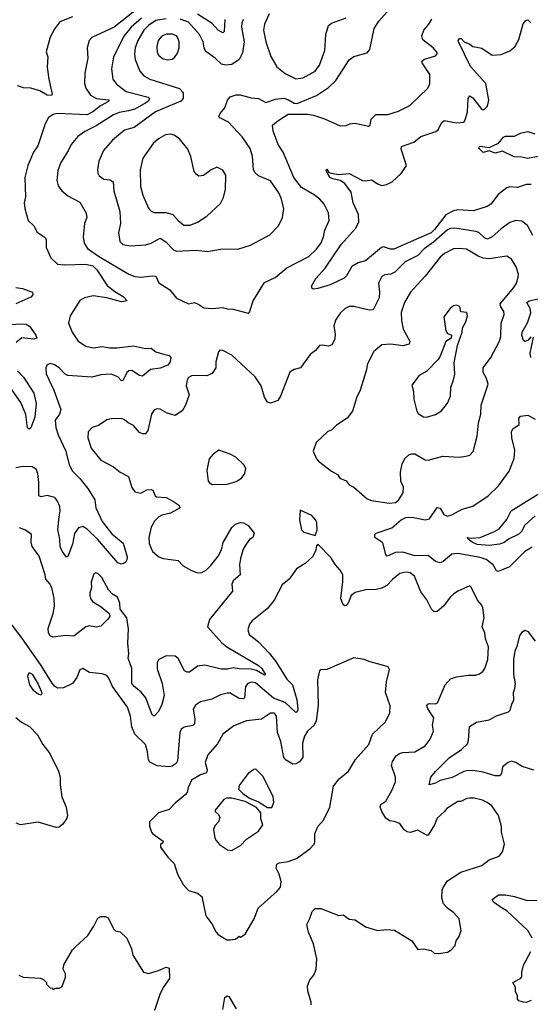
# Model space of a CAD drawing. Extents: x 2056909 to 2160450, y 827444 to 1016825.
# Tile 348 of 501: x 2095601 to 2099032, y 960230 to 966845. Entities that reach past the tile are written whole.
import ezdxf

# ---------------------------------------------------------------- set-up
doc = ezdxf.new("R2010")
doc.units = 0

msp = doc.modelspace()

# ---------------------------------------------------------------- linework, layer by layer
at = {"layer": '0CON10XD'}
for points in [[(2096865, 965288.1), (2096885, 965291.9), (2096965, 965305.6), (2097067.3, 965302.7), (2097150.7, 965329.3), (2097280.3, 965399.7), (2097339.8, 965460.2), (2097365.5, 965514.5), (2097375.4, 965575.4), (2097358.5, 965645), (2097340.9, 965680.9), (2097285, 965762), (2097205, 965795.7), (2097182.5, 965815), (2097172.2, 965835), (2097165, 965927.5), (2097148.8, 965978.8), (2097095, 966057.5), (2097004.3, 966155), (2096946, 966185), (2096939.2, 966195), (2096947.1, 966215), (2096978.6, 966251.4), (2096997, 966303), (2097015, 966326.2), (2097055, 966339.2), (2097081.2, 966338.8), (2097155, 966319.6), (2097204.6, 966314.6), (2097255, 966288.9), (2097318.5, 966311.5), (2097375, 966316.6), (2097406.6, 966306.6), (2097445, 966284.7), (2097465, 966281.6), (2097594.8, 966335.2), (2097675, 966388.5), (2097724.4, 966435), (2097815, 966574), (2097845, 966598), (2097935, 966622.9), (2097954.2, 966645), (2097982.5, 966785), (2098012.9, 966835), (2098158.9, 967001.1)], [(2096375, 966903.5), (2096235, 966794.7), (2096085, 966724.2), (2096067.5, 966705), (2096052.9, 966655), (2096058.1, 966585), (2096037.5, 966485), (2096036.7, 966415), (2096043.9, 966383.9), (2096076.7, 966336.7), (2096116, 966316), (2096196.6, 966306.6), (2096201.2, 966305), (2096198, 966295), (2096143.5, 966266.5), (2096092.3, 966225), (2096055, 966204.4), (2095855, 966213.9), (2095825, 966207.8), (2095795, 966187.1), (2095770.6, 966145), (2095722.8, 965997.2), (2095692.2, 965955), (2095654.5, 965865.5), (2095634.3, 965785), (2095639.2, 965655), (2095630.8, 965615), (2095634, 965575), (2095658, 965495), (2095695, 965460), (2095717.3, 965417.3), (2095770.8, 965380.8), (2095779.2, 965365), (2095779.4, 965315), (2095810.8, 965245), (2095855, 965201.9), (2095902.2, 965197.8), (2096045, 965201.5), (2096091.2, 965191.2), (2096119.4, 965165), (2096189.3, 965059.3), (2096239.2, 965019.2), (2096296, 964985), (2096322.5, 964955), (2096285, 964950), (2096185, 964976.2), (2096095, 964990.4), (2096035, 964975.5), (2096005, 964956.9), (2095940, 964855), (2095928, 964805), (2095954, 964745), (2095994.2, 964685), (2096045, 964650.6), (2096095, 964639.2), (2096155, 964649.1), (2096205, 964639.2), (2096255, 964639.6), (2096365, 964653.5), (2096445, 964635.7), (2096485, 964636.9), (2096515, 964614.2), (2096559.5, 964599.5), (2096605, 964587.5), (2096616.7, 964575), (2096612.5, 964545), (2096595, 964523.3), (2096545, 964503.8), (2096478.8, 964495), (2096425, 964450), (2096405, 964454), (2096355, 964486.9), (2096335, 964485.7), (2096321.4, 964475), (2096295, 964422.5), (2096285, 964417.5), (2096259.2, 964445), (2096215, 964462.4), (2096145, 964459.7), (2096085, 964442.9), (2095924.2, 964454.2), (2095905, 964462.7), (2095865, 964506.1), (2095835, 964525.4), (2095804.5, 964535.5), (2095784.2, 964525.8), (2095775.7, 964505), (2095779.4, 964465), (2095829.1, 964355), (2095876.7, 964225), (2095867.1, 964195), (2095840, 964155), (2095844.5, 964105), (2095859.5, 964055), (2095909.6, 963945), (2095933.1, 963853.1), (2095955, 963811.9), (2096005, 963762.7), (2096058.5, 963695), (2096105, 963619.2), (2096113.2, 963565), (2096155, 963473.8), (2096220.8, 963390.8), (2096296.6, 963326.6), (2096321.8, 963235), (2096320, 963215), (2096311.8, 963198.2), (2096285.5, 963185.5), (2096258.9, 963195), (2096122.9, 963355), (2096055, 963420.9), (2096025, 963439.5), (2095995, 963430.5), (2095968.1, 963391.9), (2095955, 963320), (2095925, 963237.5), (2095915, 963233.8), (2095885, 963273.1), (2095872.5, 963305), (2095870.3, 963355), (2095856.2, 963416.2), (2095865.9, 963505), (2095872.3, 963545), (2095869.2, 963575), (2095855, 963609.2), (2095835.6, 963635), (2095785, 963647.3), (2095745, 963638.5), (2095728.1, 963645), (2095730, 963735), (2095722.7, 963795), (2095712, 963825), (2095685, 963840.6), (2095623.6, 963843.6), (2095573.8, 963833.8)], [(2095956.3, 966863.7), (2095870.7, 966829.3), (2095836.2, 966785), (2095805, 966726.2), (2095778.3, 966628.3), (2095789.2, 966595), (2095785.6, 966525), (2095795.4, 966445), (2095818.6, 966345), (2095814.3, 966335.7), (2095785, 966336.8), (2095735, 966366.7), (2095675, 966384), (2095626.2, 966386.2), (2095585, 966400)], [(2096418.9, 966855), (2096350.7, 966795), (2096301.9, 966735), (2096231.3, 966595), (2096217.9, 966515), (2096226.7, 966445), (2096250.9, 966410.9), (2096315, 966361.6), (2096464, 966325), (2096472.7, 966315), (2096465, 966297.3), (2096447.3, 966285), (2096375, 966244.3), (2096332.2, 966232.2), (2096268, 966222), (2096231.1, 966205), (2096115, 966132.2), (2096037.7, 966092.3), (2095991.1, 966058.9), (2095945.7, 966005), (2095926.6, 965963.4), (2095876.5, 965885), (2095857.8, 965832.2), (2095849.5, 965765), (2095859.4, 965729.4), (2095884.7, 965694.7), (2095925, 965661.9), (2096005, 965618.6), (2096048, 965545), (2096051.2, 965515), (2096035.8, 965475), (2096027.8, 965385), (2096033.3, 965343.3), (2096056.9, 965306.9), (2096129.6, 965255), (2096333.9, 965133.9), (2096375, 965119.5), (2096415, 965115.5), (2096493.1, 965123.1), (2096515, 965121.2), (2096536.2, 965076.2), (2096610.2, 965030.2), (2096653.6, 964973.6), (2096735, 964936), (2096775, 964944), (2096805, 964932), (2096838.1, 964908.1), (2096894.4, 964904.4), (2096965, 964910), (2096995, 964901.1), (2097035, 964900.6), (2097135, 964873.3)], [(2096585, 966850.7), (2096515, 966840.2), (2096465, 966806.2), (2096433.7, 966775), (2096395.3, 966705), (2096377.2, 966655), (2096371.2, 966615), (2096376.4, 966576.4), (2096408.1, 966498.1), (2096435, 966466.9), (2096474.7, 966444.7), (2096675, 966383.1), (2096698.8, 966355), (2096700, 966315), (2096682.8, 966297.2), (2096513.3, 966225), (2096369.1, 966120.9), (2096305, 966101.9), (2096224.4, 966035), (2096164.5, 965965), (2096132.2, 965895), (2096123.5, 965835), (2096125, 965812.5), (2096134, 965795), (2096165, 965774.2), (2096208.9, 965768.9), (2096228.6, 965755), (2096232.1, 965695), (2096272.5, 965555), (2096277.1, 965475), (2096264.2, 965415), (2096274, 965355), (2096293.3, 965335), (2096345, 965324.5), (2096445, 965332.7), (2096485, 965342.7), (2096545, 965377.3), (2096582.6, 965352.6), (2096635, 965298.9), (2096655, 965290), (2096785, 965296.7), (2096865, 965288.1)], [(2097103.8, 966845), (2097092.3, 966825), (2097092, 966795), (2097108.9, 966695), (2097098.6, 966621.4), (2097075, 966577.5), (2097025, 966544.2), (2096985, 966538), (2096956.8, 966546.8), (2096915, 966585.6), (2096850.6, 966630.6), (2096839.1, 966655), (2096833.2, 966695), (2096808.4, 966745), (2096735, 966828.4), (2096678, 966848)], [(2096978, 966845), (2096974.4, 966765.6), (2096965, 966757.1), (2096935, 966773.2), (2096895, 966819.2), (2096795, 966882.1)], [(2097135, 964873.3), (2097145, 964880), (2097169.5, 964955), (2097245, 965079.4), (2097316.7, 965113.3), (2097395, 965177.9), (2097543.8, 965253.8), (2097595, 965302.2), (2097626.4, 965345), (2097642.1, 965385), (2097650.5, 965429.5), (2097679.2, 965495), (2097675, 965547.5), (2097647.5, 965605), (2097618.3, 965638.3), (2097578.9, 965668.9), (2097495, 965717.1), (2097443.4, 965785), (2097370, 965955), (2097337.1, 966007.1), (2097303.1, 966095), (2097299.4, 966135), (2097335.9, 966164.1), (2097405, 966209.5), (2097535, 966210.4), (2097573.8, 966203.8), (2097648.3, 966178.3), (2097755, 966131.2), (2097795, 966133.3), (2097820, 966145), (2097855, 966149.2), (2097945, 966130), (2097956.2, 966135), (2097962.7, 966177.3), (2097993.2, 966206.8), (2098075, 966208.1), (2098145, 966229.4), (2098221.7, 966268.3), (2098344, 966385), (2098356.9, 966413.1), (2098356.1, 966476.1), (2098304, 966555), (2098303.8, 966565), (2098321.2, 966578.8), (2098395, 966601.2), (2098406.7, 966615), (2098406.7, 966625), (2098379.2, 966655), (2098309.5, 966709.5), (2098302.1, 966735), (2098317.3, 966775), (2098350.5, 966815), (2098369.2, 966849.2)], [(2097276.2, 966883.8), (2097244.7, 966815.3), (2097238.7, 966775), (2097253.8, 966695), (2097288.3, 966598.3), (2097328.9, 966528.9), (2097385, 966482.5), (2097455, 966447.1)], [(2097455, 966447.1), (2097505, 966453.1), (2097585, 966499.1), (2097615, 966539.2), (2097651.9, 966638.1), (2097658.4, 966745), (2097676.1, 966805), (2097695, 966822.3), (2097795, 966857.1)], [(2097755, 965764.4), (2097705, 965774.5), (2097684.4, 965785), (2097662.5, 965825), (2097660, 965835), (2097665, 965840), (2097678.3, 965818.3), (2097692.7, 965812.7), (2097745, 965804.2), (2097815, 965810.9), (2097905, 965764.6), (2097925, 965760.9), (2097967.8, 965767.8), (2098005, 965742), (2098035, 965731.4), (2098065, 965737.5), (2098103.3, 965755), (2098165, 965811.2), (2098198.8, 965865), (2098162.9, 965975), (2098167.1, 965992.9), (2098249.3, 966020.7), (2098295, 966058.9), (2098397.4, 966092.6), (2098412.5, 966105), (2098435, 966152), (2098452.1, 966167.9), (2098535, 966152.5), (2098585, 966155.8), (2098595, 966171.2), (2098609.6, 966225), (2098614.1, 966315.9), (2098625, 966332), (2098645, 966320), (2098705, 966242), (2098715, 966238.8), (2098725, 966243.8), (2098745, 966263.8), (2098752.2, 966305), (2098733.5, 966415), (2098629.7, 966529.7), (2098550, 966695), (2098547.1, 966705), (2098555, 966718), (2098567.6, 966717.6), (2098586.7, 966695), (2098625, 966681.2), (2098645, 966663.8), (2098705, 966654), (2098775, 966607.1), (2098835, 966610.8), (2098895, 966634.3), (2098927.6, 966662.4), (2098955, 966711.2), (2098983.7, 966816.3), (2099000.7, 966839.3), (2099015, 966842.9), (2099032.9, 966825)], [(2096595, 966574.5), (2096625, 966580), (2096639.8, 966590.2), (2096660.8, 966619.2), (2096672.3, 966655), (2096671.5, 966695), (2096663.4, 966723.4), (2096654.2, 966735), (2096625, 966746.9), (2096585, 966747.2), (2096555, 966734.6), (2096532.1, 966705), (2096521.5, 966665), (2096524.4, 966625), (2096535.7, 966605), (2096565, 966581.1), (2096595, 966574.5)], [(2096745, 965464.5), (2096795, 965483.6), (2096857.5, 965525), (2096950.9, 965609.1), (2096970.3, 965649.7), (2096983.3, 965705), (2096985, 965800), (2096965, 965833.8), (2096925, 965853.8), (2096886.7, 965835), (2096835, 965797.5), (2096805, 965794), (2096785.7, 965805.7), (2096773.6, 965823.6), (2096750.6, 965925), (2096730, 965975), (2096673.8, 966043.8), (2096638, 966068), (2096614.5, 966074.5), (2096579.8, 966070.2), (2096534.2, 966045), (2096496.7, 966013.3), (2096426.9, 965915), (2096410, 965835), (2096412.5, 965725), (2096427.3, 965665), (2096465, 965578.8), (2096485, 965558.6), (2096505, 965549.4), (2096585, 965548.9), (2096628.8, 965535), (2096664.6, 965494.6), (2096703.8, 965465), (2096745, 965464.5)], [(2099085, 965924.7), (2099015, 965911.9), (2098975, 965921.9), (2098923.8, 965923.8), (2098845, 965962), (2098795, 965948.8), (2098755, 965962.5), (2098715, 965951.2), (2098684.4, 965984.4), (2098695, 965995.6), (2098755, 965986.2), (2098817.5, 966015), (2098851.2, 966055), (2098865, 966062), (2098925, 966062), (2098965, 966082), (2099015, 966093.8), (2099061.7, 966078.3)], [(2099037.9, 965737.9), (2099003.6, 965736.4), (2098945, 965718.1), (2098895, 965720.8), (2098875, 965714), (2098815, 965669.2), (2098765.8, 965604.2), (2098741.1, 965588.9), (2098649.6, 965560.4), (2098545, 965567.5), (2098515, 965560.9), (2098465, 965532.6), (2098388.8, 965435), (2098365, 965413.1), (2098283, 965377), (2098115, 965303.9), (2098092.3, 965302.3), (2098045, 965318.2), (2098032, 965315), (2097925, 965224.4), (2097875, 965210.8), (2097833.3, 965186.7), (2097796.6, 965123.4), (2097781.2, 965108.8), (2097686.4, 965063.6), (2097605, 965038), (2097575, 965033.3), (2097565, 965037.5), (2097561.2, 965055), (2097590.8, 965105), (2097653.8, 965176.2), (2097761.8, 965335), (2097857.3, 965442.7), (2097878.6, 965485), (2097877.5, 965535), (2097842, 965615), (2097827.5, 965685), (2097785.7, 965745), (2097755, 965764.4)], [(2099049.6, 965395), (2099012, 965462), (2098975, 965490.5), (2098935, 965495.6), (2098895, 965482.1), (2098835, 965438.8), (2098775.2, 965384.8), (2098745, 965370), (2098725, 965378.2), (2098685, 965414.7), (2098665, 965422.4), (2098525, 965443.9), (2098495, 965441.8), (2098475, 965432), (2098380.6, 965349.4), (2098319.3, 965305), (2098275, 965261.1), (2098191.7, 965218.3), (2098121.9, 965148.1), (2098095, 965134.5), (2098055, 965129.4), (2098035, 965119.2), (2098011.5, 965075), (2098018.2, 965015), (2098015.3, 964975), (2097976.2, 964895), (2097947.8, 964892.2), (2097845, 964918), (2097815, 964917.3), (2097787.5, 964905), (2097755, 964874), (2097722.9, 964825), (2097711.9, 964785), (2097721.4, 964735), (2097717.9, 964697.9), (2097699.1, 964660.9), (2097675, 964651.5), (2097635, 964658.9), (2097615, 964655.7), (2097588.5, 964621.5), (2097552.5, 964595), (2097486.7, 964505), (2097445, 964494.4), (2097415, 964476.2), (2097352.5, 964315), (2097335, 964286.2), (2097325, 964281.2), (2097285, 964268.8), (2097266.7, 964275), (2097245, 964307.5), (2097222.9, 964385), (2097183.8, 964445), (2097025, 964590), (2096965, 964622), (2096945, 964623.8), (2096935.8, 964614.2), (2096918.1, 964545), (2096918.1, 964505), (2096893.1, 964466.9), (2096859.1, 964450.9), (2096793.5, 964453.5), (2096755, 964451.4), (2096735, 964440), (2096725.7, 964425), (2096720, 964385), (2096738.8, 964325), (2096715.5, 964255), (2096695, 964218.6), (2096644.3, 964185.7), (2096591.5, 964201.5), (2096545, 964228.1), (2096525, 964230), (2096505, 964222.9), (2096486.9, 964195), (2096462.5, 964085), (2096446.9, 964063.1), (2096425, 964062.2), (2096405, 964071.1), (2096365, 964119.2), (2096328.8, 964135), (2096305, 964156.9), (2096284.4, 964165.6), (2096216.4, 964163.6), (2096185, 964156.2), (2096131.2, 964118.8), (2096087.5, 964105), (2096060, 964075), (2096058, 964035), (2096081.4, 963965), (2096145.8, 963885.8), (2096230.9, 963840.9), (2096275, 963804.2), (2096332, 963775), (2096355, 963702.5), (2096375, 963673.3), (2096415, 963664.2), (2096455.8, 963685.8), (2096485, 963688.6), (2096495, 963683.1), (2096511.4, 963645), (2096519.8, 963639.8), (2096585, 963634.4), (2096635, 963608.6), (2096667.5, 963585), (2096678, 963565), (2096615, 963530), (2096555, 963515.5), (2096535.3, 963504.7), (2096505.6, 963475), (2096483.3, 963435), (2096467.8, 963365), (2096470.6, 963325), (2096492.8, 963272.8), (2096536.2, 963235), (2096564.5, 963224.5), (2096665, 963211.5), (2096698, 963175), (2096755, 963143.1), (2096795, 963128.1), (2096825, 963131.4), (2096855, 963148.6), (2096885, 963176.7), (2096935, 963241.4), (2096957.6, 963282.4), (2096968.9, 963331.1), (2097025, 963434), (2097050, 963455), (2097085, 963466), (2097105, 963464), (2097135.6, 963445.6), (2097176.7, 963395), (2097166.2, 963365), (2097145, 963351.2), (2097121.7, 963321.7)], [(2098083.9, 963596.1), (2098125, 963600.8), (2098145, 963616.2), (2098177.1, 963665), (2098180, 963705), (2098162.5, 963745), (2098158.6, 963805), (2098170.4, 963859.6), (2098191.5, 963898.5), (2098215, 963920.6), (2098235, 963928.5), (2098255, 963927.3), (2098325, 963887.8), (2098345, 963884.5), (2098445, 963911.4), (2098555, 963906.2), (2098598.3, 963911.7), (2098625, 963920), (2098647, 963943), (2098674.5, 964045.5), (2098683.8, 964135), (2098700, 964195), (2098701.1, 964255), (2098747.5, 964395), (2098737.5, 964435), (2098714.6, 964475), (2098713.9, 964505), (2098766.2, 964575), (2098824.7, 964685.3), (2098833.5, 964716.5), (2098835.2, 964805), (2098855.4, 964865), (2098854.6, 964884.6), (2098833.9, 964915), (2098829.3, 964935), (2098921.5, 965045), (2098939.4, 965075), (2098950.6, 965115), (2098951.9, 965135), (2098937.1, 965185), (2098905, 965236.2), (2098875, 965255.7), (2098755, 965238.9), (2098715, 965241.6), (2098680.8, 965255), (2098603.3, 965303.3), (2098555, 965308.2), (2098515, 965304.5), (2098455.9, 965274.1), (2098425, 965248.9), (2098325, 965120.6), (2098226.9, 965015), (2098185.6, 964945), (2098163, 964877), (2098165.5, 964824.5), (2098176.4, 964766.4), (2098221.2, 964685), (2098216.9, 964665), (2098175, 964654.1), (2098095.6, 964664.4), (2098035, 964659.2), (2097979.2, 964615), (2097936.8, 964533.2), (2097928.1, 964485), (2097889.4, 964355), (2097864.2, 964305), (2097836.2, 964215), (2097801.7, 964168.3), (2097729.5, 964120.5), (2097695, 964087.5), (2097671.7, 964078.3), (2097592.5, 964005), (2097573.3, 963945), (2097593.9, 963893.9), (2097608.3, 963878.3), (2097695, 963811.2), (2097735, 963790), (2097752.5, 963765), (2097795, 963746.2), (2097815, 963720), (2097845, 963703.8), (2097935, 963626), (2097965, 963613.3), (2098083.9, 963596.1)], [(2095574.5, 965044.5), (2095618.3, 965038.3), (2095686.2, 965015), (2095688.8, 964995), (2095675, 964981.2), (2095575, 964936)], [(2098335, 964173.3), (2098395, 964191.2), (2098435, 964216.7), (2098475, 964267.5), (2098495.6, 964314.4), (2098497.5, 964375), (2098514, 964415), (2098523.9, 964463.9), (2098520.5, 964539.5), (2098543.3, 964655), (2098573.3, 964745), (2098576.7, 964775), (2098597.5, 964815), (2098608.8, 964855), (2098605, 964877.5), (2098565, 964882.5), (2098558, 964918), (2098535, 964926.2), (2098515, 964922.5), (2098492.5, 964905), (2098451.7, 964848.3), (2098464.2, 964754.2), (2098475, 964736.7), (2098502.5, 964725), (2098498.8, 964705), (2098465, 964682.5), (2098426, 964584), (2098410.3, 964559.7), (2098335.8, 964484.2), (2098285, 964453.8), (2098235, 964390), (2098247.3, 964347.3), (2098248, 964295), (2098268.8, 964215), (2098278.3, 964198.3), (2098315, 964176.7), (2098335, 964173.3)], [(2099035, 964713.3), (2099018, 964692), (2098995, 964683.3), (2098985, 964690), (2098975.5, 964725), (2098975.9, 964745.9), (2099012.7, 964807.3), (2099034.7, 964875), (2099030.4, 964905), (2099008.6, 964945), (2099023.4, 964956.6), (2099125, 964977.1)], [(2095543.4, 964796.6), (2095605, 964802.2), (2095645, 964798.6), (2095666, 964785), (2095710, 964725), (2095716.7, 964705), (2095695, 964698.6), (2095615, 964706.7), (2095576.7, 964675)], [(2099034.2, 964575), (2099030.8, 964605), (2099052.5, 964712.5)], [(2095586.4, 964485), (2095625, 964442.2), (2095694.5, 964335), (2095711.3, 964265), (2095703.3, 964175), (2095675, 964103.3), (2095665, 964093.8), (2095653.3, 964103.3), (2095642.4, 964192.4), (2095607.7, 964272.3), (2095508.3, 964415)], [(2099045, 963300), (2098995, 963271.1), (2098891.9, 963168.1), (2098815, 963137.5), (2098805, 963141.4), (2098781.8, 963181.8), (2098735, 963218.5), (2098695, 963231.3), (2098545, 963259.1), (2098505, 963253.5), (2098446.3, 963203.7), (2098425, 963195.6), (2098395, 963204.5), (2098345, 963243.8), (2098255, 963243.7), (2098175, 963266.5), (2098125, 963265.4), (2098070.8, 963240.8), (2098060.8, 963250.8), (2098040.5, 963330.5), (2097986.7, 963365), (2097986.2, 963385), (2097995, 963393.8), (2098100.2, 963429.8), (2098163.8, 963485), (2098195, 963499.7), (2098235, 963502.8), (2098325, 963485.4), (2098355, 963491.4), (2098405, 963568), (2098425, 963562), (2098450.8, 963520.8), (2098475, 963508.9), (2098505, 963517.1), (2098573.6, 963556.4), (2098645, 963576.5), (2098749.4, 963645), (2098817.1, 963712.9), (2098889.2, 963810.8), (2098922.4, 963897.6), (2098927, 963953), (2098908.2, 964035), (2098906.4, 964075), (2098915, 964095.8), (2098956, 964125), (2098954.4, 964165.6), (2098965, 964182), (2099015, 964188.5), (2099065, 964160)], [(2096895, 963721.2), (2096995, 963724), (2097055, 963742), (2097090, 963765), (2097113.3, 963795), (2097119.3, 963829.3), (2097107.5, 963855), (2097052.5, 963905), (2097015, 963926.7), (2096938.3, 963951.7), (2096900, 963925), (2096873.3, 963895), (2096857.5, 963815), (2096867.5, 963745), (2096875, 963732.5), (2096895, 963721.2)], [(2099065, 963512.1), (2098995, 963448.9), (2098973.6, 963405), (2098955, 963387.9), (2098885.2, 963354.8), (2098855, 963332), (2098825, 963321.2), (2098755, 963310.9), (2098675, 963318.1), (2098640.8, 963335), (2098613.8, 963355), (2098610, 963365), (2098635, 963360.6), (2098695, 963366.7), (2098790, 963405), (2098823.3, 963425), (2098873.5, 963486.5), (2098904, 963545), (2099115, 963676)], [(2097585, 963380), (2097598.8, 963415), (2097598, 963465), (2097591.2, 963481.2), (2097564.1, 963514.1), (2097485, 963550), (2097480, 963485), (2097495, 963417.5), (2097510.5, 963400.5), (2097585, 963380)], [(2097121.7, 963321.7), (2097102.2, 963287.8), (2097083.3, 963225), (2097077.1, 963185), (2097082.5, 963115), (2097034.3, 963075), (2097027, 963053), (2097030, 963005), (2096876.9, 962815), (2096863.1, 962765), (2096958.8, 962658.8), (2096991.4, 962631.4), (2097205, 962506.8), (2097227.3, 962485), (2097253.3, 962445), (2097245, 962441.9), (2097192.8, 962472.8), (2097155, 962481.5), (2097075, 962483.6), (2097035, 962491.1), (2096997.9, 962482.1), (2096955, 962480.7), (2096845, 962508.5), (2096795, 962501.4), (2096741.7, 962461.7), (2096725, 962460), (2096709.1, 962469.1), (2096665, 962552.9), (2096645, 962569.1), (2096585, 962571.8), (2096535, 962547.1), (2096524.5, 962525), (2096523.8, 962483.8), (2096558.5, 962385), (2096571.5, 962305), (2096555, 962243.3), (2096532.6, 962197.4), (2096505, 962166.2), (2096490, 962175), (2096448.7, 962288.7), (2096417.6, 962327.6), (2096367.3, 962367.3), (2096354.6, 962385), (2096354.5, 962485.5), (2096329.6, 962555), (2096334.6, 962585), (2096328, 962655), (2096331.1, 962751.1), (2096320.6, 962825), (2096275.4, 962885), (2096274.4, 962925), (2096256.7, 962965), (2096225, 962985.4), (2096197.9, 963015), (2096153, 963097), (2096125, 963124.2), (2096112.5, 963127.5), (2096099.2, 963120.8), (2096080.6, 963065), (2096082.8, 963027.2), (2096071.1, 962995), (2096071.1, 962975), (2096075.7, 962955), (2096089.2, 962935), (2096148.9, 962898.9), (2096200.8, 962855), (2096205.6, 962835), (2096191.1, 962815), (2096145, 962771.1), (2096115, 962763.9), (2096067.9, 962772.1), (2096045.3, 962764.7), (2095965, 962701.9), (2095907.9, 962707.9), (2095825, 962696.9), (2095805, 962704.3), (2095793.2, 962725), (2095792.9, 962755), (2095825.4, 962855.4), (2095834.7, 962905), (2095832.9, 962955), (2095818.4, 963018.4), (2095805, 963052.5), (2095775.6, 963085), (2095772.5, 963115), (2095730.6, 963240.6), (2095684.4, 963305), (2095678.1, 963335), (2095680, 963385), (2095640, 963415), (2095599.3, 963430.7)], [(2097565, 960411.2), (2097577.5, 960425), (2097592.9, 960465), (2097596.7, 960535), (2097575.4, 960635), (2097542.2, 960715), (2097530.8, 960765), (2097551.2, 960805), (2097565, 960852.5), (2097585, 960873.3), (2097625, 960872.5), (2097745, 960825.8), (2097775, 960830), (2097815, 960802), (2097855, 960796.2), (2097925, 960750), (2097975, 960734.2), (2098005, 960726), (2098065, 960732), (2098118.1, 960728.1), (2098235, 960655.8), (2098275, 960598), (2098315, 960602), (2098365, 960591.2), (2098385, 960573.8), (2098415, 960571.2), (2098475, 960578.8), (2098497.7, 960592.3), (2098527.5, 960625), (2098533.3, 960655), (2098553.3, 960685), (2098566.4, 960726.4), (2098553.6, 960803.6), (2098518.8, 960845), (2098474.4, 960874.4), (2098448, 960905), (2098437.1, 960945), (2098440, 960995), (2098445.7, 961015), (2098475, 961059.4), (2098565, 961116.7), (2098705, 961161.4), (2098755, 961200), (2098822.5, 961225), (2098844, 961255), (2098858.6, 961305), (2098837.5, 961385), (2098839.2, 961425), (2098818.3, 961498.3), (2098772.1, 961562.1), (2098741.2, 961585), (2098710.6, 961600.6), (2098655, 961614.3), (2098625, 961614.3), (2098605, 961611.9), (2098565, 961592.5), (2098545, 961591.2), (2098470, 961545), (2098455, 961524), (2098405, 961480), (2098388, 961435), (2098345, 961366.7), (2098335, 961366.2), (2098275, 961400), (2098225, 961384), (2098205, 961387.5), (2098185, 961402), (2098155, 961444.2), (2098117.1, 961457.1), (2098085, 961463.1), (2098061.2, 961481.2), (2098034.3, 961524.3), (2098023.6, 961556.4), (2098028.3, 961571.7), (2098060.5, 961595), (2098100.8, 961665), (2098125.6, 961724.4), (2098126.9, 961755), (2098100, 961835), (2098105, 961861.2), (2098131.4, 961898.6), (2098153.8, 961915), (2098175, 961921.5), (2098255, 961925.6), (2098325.8, 961965), (2098359.3, 962010.7), (2098380.5, 962065), (2098374.4, 962105), (2098383.1, 962155), (2098342.7, 962215), (2098337.1, 962235), (2098341.2, 962245), (2098355, 962250.6), (2098395, 962248.5), (2098408.1, 962255), (2098459.5, 962375), (2098495, 962415.6), (2098535, 962430.6), (2098615, 962440.8), (2098665, 962440.6), (2098691.1, 962448.9), (2098713.8, 962465), (2098727.1, 962485), (2098747.3, 962545), (2098750.5, 962630.5), (2098731.1, 962685), (2098726.9, 962725), (2098707.3, 962765), (2098721.1, 962825), (2098712.6, 962892.6), (2098703.6, 962913.6), (2098675.8, 962945), (2098635, 963032.5), (2098625, 963040), (2098545, 963004.3), (2098515, 962984.4), (2098494, 962966), (2098449.2, 962905), (2098405, 962869.2), (2098386, 962866), (2098367.5, 962885), (2098337, 962947), (2098295, 963001.2), (2098252.5, 963105), (2098225, 963127.5), (2098195, 963131.8), (2098155, 963124.4), (2098105, 963084.6), (2098066.9, 963043.1), (2098035, 963025.2), (2097995, 963016.9), (2097926, 963014), (2097855, 962995.6), (2097828.6, 962975), (2097805, 962921.2), (2097795, 962908.8), (2097785, 962906.7), (2097774.3, 962914.3), (2097758.8, 962955), (2097771.3, 963068.7), (2097772.1, 963115), (2097755, 963146.9), (2097723.1, 963183.1), (2097692.4, 963232.4), (2097605, 963320), (2097595, 963310), (2097588.8, 963275), (2097568.8, 963235), (2097519.8, 963190.2), (2097461.2, 963155), (2097411.2, 963085), (2097365, 963048), (2097310, 962945), (2097264.6, 962885.4), (2097162, 962805), (2097145, 962782.5), (2097133.8, 962745), (2097143.4, 962713.4), (2097204.7, 962664.7), (2097277.9, 962587.9), (2097322.5, 962532.5), (2097396.6, 962415), (2097433.3, 962375), (2097462, 962275), (2097470.4, 962215), (2097465.6, 962195), (2097455, 962190), (2097385, 962256.5), (2097305.3, 962285.3), (2097185, 962388.8), (2097155, 962394.6), (2097134.5, 962385), (2097117.7, 962365), (2097110.7, 962289.3), (2097105, 962281.8), (2097074.3, 962284.3), (2097015, 962319.4), (2096995, 962320.6), (2096950.3, 962309.7), (2096891.3, 962278.7), (2096815, 962260.6), (2096781.3, 962238.7), (2096767, 962213), (2096776.4, 962145), (2096774.3, 962115), (2096765, 962102.9), (2096705, 962092.2), (2096685, 962077.5), (2096676.9, 962055), (2096660.5, 961865), (2096651.7, 961848.3), (2096625, 961830.6), (2096605.4, 961824.6), (2096525, 961832.3), (2096475.4, 961855.4), (2096465, 961872.5), (2096460, 961925), (2096445.3, 961975.3), (2096373.5, 962045), (2096353.1, 962093.1), (2096344.5, 962165), (2096325, 962226), (2096224.4, 962365), (2096200.3, 962420.3), (2096185, 962438.8), (2096155, 962448.8), (2096069.5, 962459.5), (2096023.9, 962486.1), (2096005, 962477.5), (2095984, 962425), (2095955, 962383.8), (2095895, 962355.8), (2095855, 962354.4), (2095835, 962366.7), (2095813.6, 962393.6), (2095745.4, 962505), (2095615, 962692), (2095485, 962862.5)], [(2099055, 961801.8), (2098978.1, 961828.1), (2098935, 961854.5), (2098905, 961863.5), (2098882.9, 961855), (2098845.7, 961825), (2098839.2, 961780.8), (2098825, 961763.8), (2098795, 961764.4), (2098715, 961789.5), (2098645, 961799.6), (2098605, 961798.2), (2098585, 961794.6), (2098505.6, 961754.4), (2098425.9, 961734.1), (2098395, 961714.5), (2098352.5, 961705), (2098362.5, 961755), (2098395, 961794.3), (2098487.1, 961885), (2098568.5, 961941.5), (2098609.8, 961980.2), (2098617.1, 962005), (2098623.3, 962095), (2098670, 962125), (2098755, 962141.2), (2098805, 962166.7), (2098885, 962194.2), (2098896.2, 962205), (2098906.7, 962245), (2098922, 962275), (2098918.6, 962325), (2098927.9, 962352.1), (2098932.9, 962385), (2098920.9, 962445), (2098921.2, 962545), (2098930.9, 962605), (2098944.4, 962635), (2098960.8, 962705), (2098978.3, 962731.7), (2098995, 962742.5), (2099015, 962733.3), (2099065, 962670)], [(2096993, 960663), (2097015, 960663.3), (2097051.7, 960668.3), (2097075, 960687.5), (2097085, 960680), (2097115, 960700), (2097175.9, 960804.1), (2097204, 960875), (2097330.9, 960989.1), (2097352.7, 961017.3), (2097357.1, 961055), (2097343.1, 961105), (2097323.6, 961143.6), (2097328.5, 961171.5), (2097345, 961181.1), (2097405, 961190), (2097461.3, 961208.7), (2097551.2, 961275), (2097578.8, 961305), (2097584, 961316), (2097583.8, 961375), (2097603.8, 961425), (2097642.7, 961467.3), (2097684.2, 961555), (2097708.6, 961695), (2097747.1, 961745), (2097810, 961795), (2097857.5, 961875), (2097946.5, 961975), (2097970.8, 962045), (2098055.7, 962125), (2098086.7, 962185), (2098090, 962235), (2098057.8, 962325), (2098065.7, 962395), (2098085, 962480), (2098075.8, 962495.8), (2098054.1, 962504.1), (2097955, 962530), (2097915, 962547.1), (2097845, 962557.1), (2097665, 962478.8), (2097625, 962477.5), (2097615, 962470), (2097601.3, 962408.7), (2097606.3, 962236.3), (2097592.3, 962135), (2097578.2, 962105), (2097534.5, 962065), (2097515, 962032), (2097500.7, 961985), (2097503.1, 961886.9), (2097480.5, 961859.5), (2097455, 961846.2), (2097435, 961843.6), (2097390.3, 961870.3), (2097376.6, 961886.6), (2097356.1, 961995), (2097333.6, 962055), (2097325.6, 962165), (2097313.3, 962185), (2097286.7, 962185), (2097225, 962144.3), (2097125, 962134.4), (2097038.6, 962101.4), (2096965.4, 962044.6), (2096930.7, 961979.3), (2096864.3, 961905), (2096846.7, 961855), (2096860, 961805), (2096856.7, 961785), (2096815, 961771.1), (2096755.7, 961735), (2096733, 961687), (2096726.6, 961653.4), (2096713.5, 961636.5), (2096645, 961580), (2096605, 961538), (2096533.9, 961516.1), (2096473.8, 961456.2), (2096472.9, 961427.1), (2096486.7, 961386.7), (2096495, 961373.8), (2096563.8, 961325), (2096563.3, 961315), (2096546.4, 961303.6), (2096547.1, 961285), (2096595, 961218), (2096638.8, 961175), (2096661.5, 961105), (2096700, 961035), (2096735, 960994.2), (2096795.6, 960975.6), (2096824.4, 960954.4), (2096851.1, 960825), (2096890.9, 960770.9), (2096920.6, 960715), (2096935, 960698.8), (2096993, 960663)], [(2095745, 962307.5), (2095725, 962313.3), (2095696.1, 962336.1), (2095668.8, 962375), (2095656, 962435), (2095665, 962458.8), (2095685, 962447.1), (2095725, 962380.8), (2095745.8, 962334.2), (2095750, 962315), (2095745, 962307.5)], [(2095575, 962157.5), (2095612.5, 962125), (2095667.1, 962097.1), (2095720.3, 962040.3), (2095756, 961975), (2095802, 961915), (2095861.4, 961795), (2095871.4, 961755), (2095871.4, 961705), (2095884.5, 961624.5), (2095912.9, 961555), (2095920.9, 961495), (2095915.4, 961475), (2095890.6, 961439.4), (2095865, 961420), (2095845, 961418.1), (2095725, 961453.1), (2095605, 961436.2), (2095577.3, 961447.3)], [(2097265, 961551.8), (2097295, 961552), (2097308.8, 961585), (2097303.8, 961625), (2097235, 961763.3), (2097188.3, 961808.3), (2097175, 961807.5), (2097135, 961780), (2097075, 961700), (2097070.8, 961675), (2097100, 961645), (2097144.2, 961614.2), (2097205, 961590), (2097265, 961551.8)], [(2097025, 961263.3), (2097085, 961296.7), (2097125, 961340), (2097205, 961393.8), (2097233.8, 961435), (2097221.2, 961475), (2097220, 961515), (2097190.9, 961550.9), (2097115, 961591.1), (2097025.4, 961614.6), (2096990, 961615), (2096971.2, 961605), (2096914, 961535), (2096914.3, 961524.3), (2096936.7, 961505), (2096946.2, 961485), (2096935.7, 961455), (2096911.9, 961428.1), (2096903.2, 961403.2), (2096912, 961345), (2096920.5, 961330.5), (2096944.2, 961304.2), (2096997.7, 961267.7), (2097025, 961263.3)], [(2099044.3, 960675), (2099015.8, 960725), (2098876.7, 960855), (2098828.6, 960885), (2098784.4, 960915), (2098776.2, 960933.8), (2098817.5, 960965), (2098865, 960964.6), (2098925, 960954.7), (2099005, 960928.9), (2099075, 960926.4)], [(2095595, 960425.7), (2095623, 960413), (2095740, 960405), (2095763, 960393), (2095780, 960375), (2095780, 960365), (2095805, 960340), (2095818.3, 960338.3), (2095825, 960330), (2095842.5, 960337.5), (2095865, 960337.5), (2095885, 960350), (2095908.3, 960411.7), (2095908, 960435), (2095893.3, 960465), (2095896.2, 960495), (2095954.4, 960595), (2095975, 960616), (2096058.3, 960691.7), (2096099.5, 960755), (2096125, 960808.8), (2096145, 960818.8), (2096175, 960820), (2096193.6, 960813.6), (2096233.3, 960735), (2096245, 960723.3), (2096275, 960717.5), (2096320, 960675), (2096351.7, 960601.7), (2096360.5, 960560.5), (2096433.3, 960445), (2096465, 960437.5), (2096534.1, 960455.9), (2096585, 960480), (2096605, 960472.5), (2096607.4, 960402.6), (2096565, 960342), (2096542.2, 960295), (2096507, 960187)], [(2099037.5, 960255), (2099005, 960242.5), (2098985, 960244.2), (2098955, 960253.8), (2098946.7, 960265), (2098946.4, 960286.4), (2098932, 960315), (2098933.3, 960345), (2098913.3, 960376.7), (2098965, 960402.9), (2098974, 960415), (2098974, 960445), (2098985, 960492.5), (2099034.3, 960585)], [(2097558.8, 960225), (2097560, 960245), (2097537.7, 960317.7), (2097533.9, 960353.9), (2097551.2, 960395), (2097565, 960411.2)], [(2096965.6, 960195), (2096980, 960275), (2096993.9, 960286.1), (2097005, 960281.2), (2097055, 960200)]]:
    msp.add_lwpolyline(points, dxfattribs=at)

doc.saveas('drawing.dxf')
